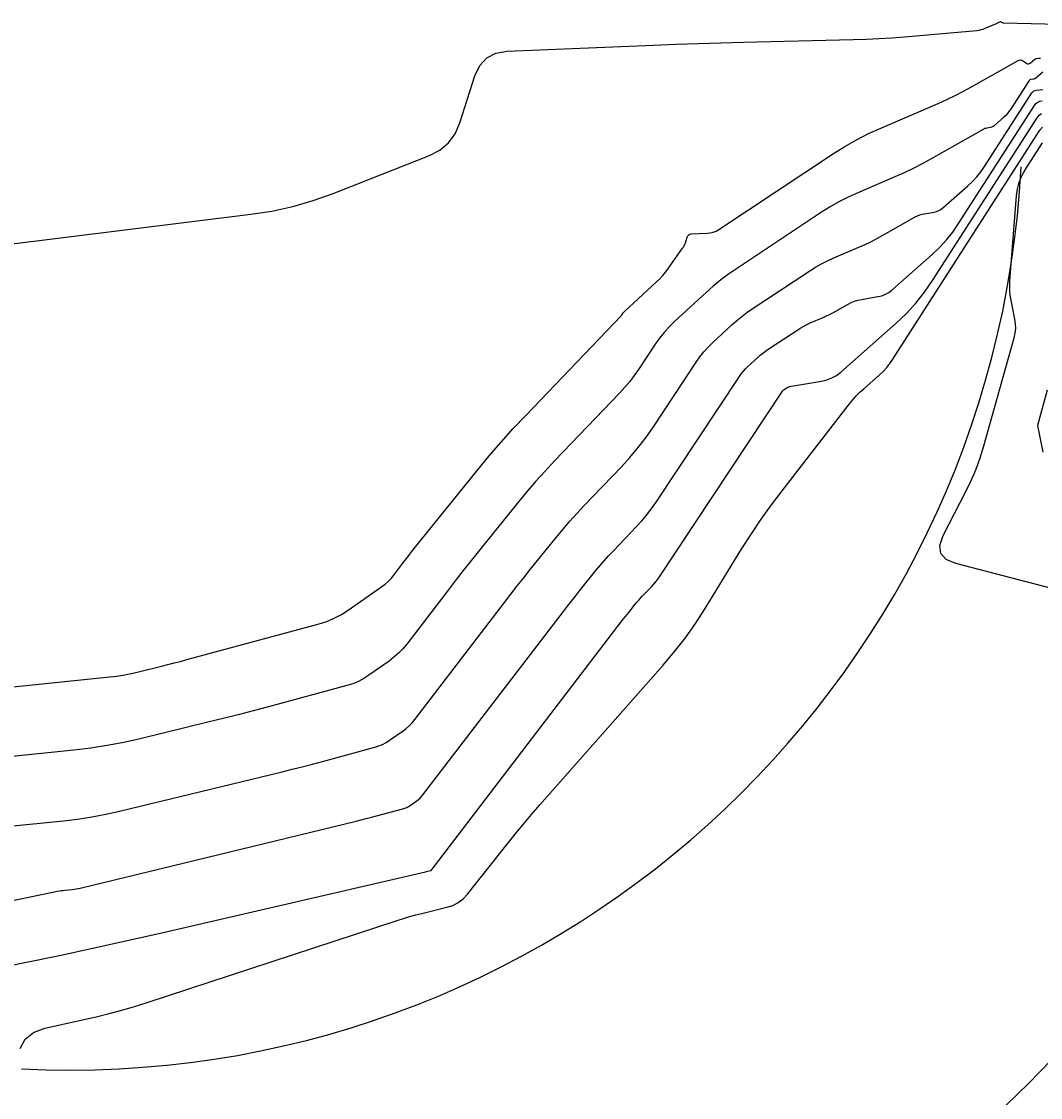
# Model space of a CAD drawing. Extents: x 658976 to 668721, y 639543 to 647196.
# Drawn here: x 663125.22 to 663162.66, y 642321.44 to 642360.97 of the extents above; entities that cross this region are included whole.
import ezdxf

# ---------------------------------------------------------------- set-up
doc = ezdxf.new("R2010")
doc.units = 0
for name, color, linetype in [('Ex_Major Contours', 7, 'Continuous'), ('Ex_Minor Contours', 7, 'Continuous'), ('R_Water', 7, 'Continuous')]:
    doc.layers.add(name, color=color, linetype=linetype)

msp = doc.modelspace()

# ---------------------------------------------------------------- linework, layer by layer
at = {"layer": 'Ex_Major Contours'}
msp.add_lwpolyline([(663124.671, 642331.392), (663126.76, 642331.608), (663127.281, 642331.671), (663127.799, 642331.751), (663128.314, 642331.849), (663128.826, 642331.964), (663134.791, 642333.408), (663135.163, 642333.499), (663135.535, 642333.593), (663135.906, 642333.69), (663136.276, 642333.789), (663138.204, 642334.311), (663138.347, 642334.356), (663138.485, 642334.413), (663138.617, 642334.482), (663138.744, 642334.563), (663139.239, 642334.911), (663139.358, 642335.002), (663139.47, 642335.101), (663139.574, 642335.209), (663139.67, 642335.325), (663142.967, 642339.63), (663143.201, 642339.933), (663143.437, 642340.235), (663143.674, 642340.535), (663143.913, 642340.834), (663144.875, 642342.027), (663145.118, 642342.323), (663145.368, 642342.613), (663145.624, 642342.897), (663145.886, 642343.176), (663147.265, 642344.614), (663147.576, 642344.952), (663147.87, 642345.303), (663148.148, 642345.667), (663148.41, 642346.044), (663150.006, 642348.45), (663150.143, 642348.645), (663150.291, 642348.83), (663150.45, 642349.006), (663150.62, 642349.172), (663151.322, 642349.82), (663151.5, 642349.978), (663151.685, 642350.129), (663151.875, 642350.272), (663152.071, 642350.408), (663154.178, 642351.803), (663154.391, 642351.937), (663154.609, 642352.061), (663154.832, 642352.176), (663155.061, 642352.28), (663155.988, 642352.678), (663156.218, 642352.781), (663156.445, 642352.89), (663156.67, 642353.005), (663156.891, 642353.126), (663158.057, 642353.786), (663158.138, 642353.827), (663158.221, 642353.861), (663158.308, 642353.887), (663158.396, 642353.906), (663158.756, 642353.967), (663158.844, 642353.988), (663158.926, 642354.02), (663159.002, 642354.064), (663159.073, 642354.118), (663159.994, 642354.931), (663160.164, 642355.091), (663160.322, 642355.263), (663160.467, 642355.445), (663160.601, 642355.637), (663162.338, 642358.342), (663162.372, 642358.384), (663162.412, 642358.415), (663162.458, 642358.436), (663162.511, 642358.445), (663162.748, 642358.464)], dxfattribs=at)
at = {"layer": 'Ex_Minor Contours'}
for points in [[(663124.48, 642352.746), (663133.649, 642353.884), (663134.422, 642354.004), (663135.183, 642354.172), (663135.932, 642354.388), (663136.668, 642354.651), (663140.207, 642356.041), (663140.594, 642356.241), (663140.91, 642356.507), (663141.155, 642356.84), (663141.328, 642357.239), (663141.88, 642358.971), (663142.058, 642359.352), (663142.314, 642359.629), (663142.65, 642359.804), (663143.064, 642359.874), (663148.436, 642360.097), (663149.264, 642360.13), (663150.093, 642360.159), (663150.921, 642360.184), (663151.75, 642360.205), (663155.78, 642360.302), (663156.252, 642360.317), (663156.723, 642360.339), (663157.193, 642360.37), (663157.664, 642360.407), (663160.325, 642360.642), (663160.403, 642360.652), (663160.481, 642360.668), (663160.557, 642360.691), (663160.631, 642360.719), (663161.042, 642360.896), (663161.057, 642360.903), (663161.072, 642360.91), (663161.086, 642360.917), (663161.101, 642360.925), (663161.164, 642360.961), (663161.175, 642360.965), (663161.186, 642360.967), (663161.196, 642360.965), (663161.207, 642360.959), (663161.248, 642360.932), (663161.259, 642360.926), (663161.27, 642360.922), (663161.282, 642360.919), (663161.294, 642360.918), (663164.846, 642360.835)], [(663118.277, 642335.84), (663128.469, 642336.895), (663128.709, 642336.924), (663128.947, 642336.961), (663129.184, 642337.006), (663129.419, 642337.058), (663130.359, 642337.286), (663130.593, 642337.344), (663130.827, 642337.403), (663131.061, 642337.463), (663131.295, 642337.526), (663136.15, 642338.84), (663136.436, 642338.931), (663136.71, 642339.045), (663136.974, 642339.183), (663137.226, 642339.344), (663138.454, 642340.207), (663138.577, 642340.3), (663138.691, 642340.401), (663138.796, 642340.511), (663138.894, 642340.629), (663139.269, 642341.118), (663139.363, 642341.24), (663139.458, 642341.362), (663139.554, 642341.483), (663139.65, 642341.603), (663141.978, 642344.491), (663142.403, 642345.008), (663142.84, 642345.515), (663143.287, 642346.012), (663143.745, 642346.5), (663147.247, 642350.15), (663147.259, 642350.163), (663147.27, 642350.176), (663147.28, 642350.19), (663147.29, 642350.204), (663147.329, 642350.262), (663147.339, 642350.276), (663147.349, 642350.289), (663147.361, 642350.302), (663147.373, 642350.314), (663148.55, 642351.401), (663148.67, 642351.518), (663148.784, 642351.641), (663148.891, 642351.769), (663148.992, 642351.904), (663149.511, 642352.635), (663149.542, 642352.683), (663149.569, 642352.732), (663149.592, 642352.783), (663149.611, 642352.836), (663149.68, 642353.051), (663149.702, 642353.099), (663149.734, 642353.133), (663149.776, 642353.155), (663149.827, 642353.164), (663150.414, 642353.188), (663150.528, 642353.2), (663150.637, 642353.227), (663150.742, 642353.27), (663150.842, 642353.327), (663155.05, 642356.114), (663155.47, 642356.378), (663155.9, 642356.623), (663156.341, 642356.849), (663156.792, 642357.055), (663158.902, 642357.961), (663159.215, 642358.101), (663159.524, 642358.248), (663159.828, 642358.405), (663160.129, 642358.569), (663161.84, 642359.537), (663161.879, 642359.553), (663161.917, 642359.558), (663161.955, 642359.551), (663161.993, 642359.532), (663162.144, 642359.434), (663162.18, 642359.416), (663162.216, 642359.412), (663162.25, 642359.421), (663162.284, 642359.442), (663162.456, 642359.589), (663162.47, 642359.599), (663162.485, 642359.606), (663162.501, 642359.611), (663162.518, 642359.613), (663162.589, 642359.617), (663162.606, 642359.617), (663162.624, 642359.618), (663162.642, 642359.617), (663162.659, 642359.617)], [(663162.745, 642359.109), (663162.474, 642358.878), (663162.456, 642358.865), (663162.437, 642358.856), (663162.417, 642358.849), (663162.395, 642358.846), (663162.307, 642358.839), (663162.286, 642358.835), (663162.267, 642358.827), (663162.252, 642358.815), (663162.238, 642358.798), (663161.553, 642357.732), (663161.501, 642357.656), (663161.443, 642357.584), (663161.381, 642357.517), (663161.314, 642357.453), (663160.951, 642357.133), (663160.923, 642357.111), (663160.893, 642357.094), (663160.86, 642357.082), (663160.826, 642357.073), (663160.684, 642357.049), (663160.649, 642357.042), (663160.615, 642357.031), (663160.582, 642357.018), (663160.55, 642357.002), (663158.644, 642355.923), (663158.316, 642355.743), (663157.983, 642355.573), (663157.645, 642355.411), (663157.303, 642355.259), (663155.927, 642354.667), (663155.587, 642354.512), (663155.254, 642354.342), (663154.93, 642354.158), (663154.614, 642353.958), (663151.485, 642351.886), (663151.194, 642351.685), (663150.911, 642351.472), (663150.637, 642351.248), (663150.372, 642351.013), (663149.215, 642349.944), (663149.018, 642349.752), (663148.834, 642349.548), (663148.662, 642349.334), (663148.503, 642349.109), (663147.892, 642348.187), (663147.735, 642347.961), (663147.567, 642347.742), (663147.39, 642347.531), (663147.204, 642347.327), (663144.815, 642344.838), (663144.455, 642344.455), (663144.104, 642344.064), (663143.761, 642343.665), (663143.426, 642343.259), (663142.051, 642341.552), (663141.749, 642341.176), (663141.449, 642340.797), (663141.152, 642340.416), (663140.858, 642340.034), (663139.372, 642338.094), (663139.228, 642337.92), (663139.073, 642337.759), (663138.905, 642337.611), (663138.726, 642337.474), (663137.985, 642336.954), (663137.795, 642336.833), (663137.598, 642336.729), (663137.392, 642336.643), (663137.177, 642336.575), (663134.29, 642335.794), (663133.736, 642335.646), (663133.18, 642335.501), (663132.624, 642335.361), (663132.066, 642335.224), (663129.578, 642334.621), (663128.976, 642334.486), (663128.37, 642334.372), (663127.761, 642334.277), (663127.148, 642334.203), (663122.368, 642333.708)], [(663118.521, 642327.351), (663126.538, 642329.016), (663126.606, 642329.03), (663126.675, 642329.041), (663126.745, 642329.051), (663126.814, 642329.059), (663127.093, 642329.088), (663127.163, 642329.096), (663127.232, 642329.107), (663127.301, 642329.12), (663127.369, 642329.135), (663137.515, 642331.592), (663137.702, 642331.638), (663137.889, 642331.685), (663138.076, 642331.734), (663138.262, 642331.783), (663139.231, 642332.046), (663139.303, 642332.069), (663139.372, 642332.097), (663139.439, 642332.132), (663139.502, 642332.173), (663139.751, 642332.348), (663139.811, 642332.393), (663139.868, 642332.443), (663139.92, 642332.497), (663139.968, 642332.556), (663145.13, 642339.295), (663145.276, 642339.485), (663145.423, 642339.674), (663145.572, 642339.862), (663145.722, 642340.049), (663146.323, 642340.795), (663146.476, 642340.98), (663146.632, 642341.161), (663146.792, 642341.339), (663146.956, 642341.514), (663147.819, 642342.414), (663148.013, 642342.625), (663148.198, 642342.845), (663148.372, 642343.073), (663148.536, 642343.309), (663151.594, 642347.922), (663151.665, 642348.022), (663151.741, 642348.117), (663151.823, 642348.208), (663151.911, 642348.294), (663152.272, 642348.627), (663152.364, 642348.709), (663152.459, 642348.786), (663152.556, 642348.86), (663152.657, 642348.929), (663153.741, 642349.647), (663153.851, 642349.716), (663153.963, 642349.78), (663154.078, 642349.839), (663154.196, 642349.893), (663154.673, 642350.098), (663154.791, 642350.151), (663154.908, 642350.207), (663155.024, 642350.266), (663155.137, 642350.328), (663155.592, 642350.585), (663155.708, 642350.644), (663155.827, 642350.693), (663155.95, 642350.73), (663156.077, 642350.757), (663156.687, 642350.861), (663156.827, 642350.894), (663156.959, 642350.946), (663157.081, 642351.016), (663157.196, 642351.104), (663158.674, 642352.408), (663158.947, 642352.666), (663159.2, 642352.941), (663159.434, 642353.233), (663159.648, 642353.542), (663162.437, 642357.885), (663162.492, 642357.953), (663162.556, 642358.003), (663162.631, 642358.036), (663162.716, 642358.052)], [(663119.053, 642325.11), (663125.342, 642326.397), (663126.616, 642326.662), (663127.888, 642326.935), (663129.158, 642327.216), (663130.427, 642327.505), (663140.065, 642329.734), (663140.101, 642329.743), (663140.137, 642329.751), (663140.242, 642329.776), (663140.259, 642329.781), (663140.261, 642329.782), (663140.266, 642329.786), (663140.266, 642329.786), (663147.292, 642338.96), (663147.351, 642339.036), (663147.41, 642339.112), (663147.47, 642339.188), (663147.53, 642339.263), (663147.772, 642339.563), (663147.833, 642339.637), (663147.896, 642339.71), (663147.96, 642339.782), (663148.026, 642339.852), (663148.373, 642340.213), (663148.451, 642340.298), (663148.525, 642340.387), (663148.595, 642340.478), (663148.661, 642340.573), (663153.183, 642347.394), (663153.187, 642347.4), (663153.192, 642347.405), (663153.196, 642347.41), (663153.201, 642347.415), (663153.222, 642347.434), (663153.227, 642347.439), (663153.232, 642347.443), (663153.238, 642347.447), (663153.244, 642347.451), (663153.305, 642347.492), (663153.311, 642347.496), (663153.317, 642347.499), (663153.324, 642347.503), (663153.331, 642347.506), (663153.358, 642347.517), (663153.364, 642347.52), (663153.371, 642347.523), (663153.377, 642347.527), (663153.384, 642347.53), (663153.41, 642347.545), (663153.416, 642347.548), (663153.423, 642347.551), (663153.43, 642347.553), (663153.437, 642347.555), (663154.617, 642347.754), (663154.81, 642347.801), (663154.991, 642347.872), (663155.161, 642347.968), (663155.318, 642348.089), (663157.354, 642349.885), (663157.73, 642350.241), (663158.079, 642350.62), (663158.401, 642351.022), (663158.695, 642351.448), (663162.537, 642357.429), (663162.612, 642357.522), (663162.7, 642357.591)], [(663125.175, 642323.237), (663125.359, 642323.58), (663125.658, 642323.829), (663126.074, 642323.983), (663127.968, 642324.41), (663128.44, 642324.523), (663128.909, 642324.646), (663129.374, 642324.781), (663129.837, 642324.927), (663139.028, 642327.947), (663139.253, 642328.018), (663139.479, 642328.085), (663139.706, 642328.147), (663139.934, 642328.205), (663140.85, 642328.428), (663141.069, 642328.5), (663141.267, 642328.604), (663141.445, 642328.74), (663141.602, 642328.908), (663143.063, 642330.747), (663143.358, 642331.113), (663143.657, 642331.476), (663143.961, 642331.834), (663144.269, 642332.188), (663148.8, 642337.329), (663149.216, 642337.822), (663149.611, 642338.332), (663149.984, 642338.859), (663150.334, 642339.401), (663151.691, 642341.605), (663152.038, 642342.151), (663152.399, 642342.687), (663152.774, 642343.213), (663153.164, 642343.729), (663155.642, 642346.921), (663155.763, 642347.07), (663155.89, 642347.212), (663156.024, 642347.348), (663156.165, 642347.478), (663156.739, 642347.985), (663156.878, 642348.116), (663157.007, 642348.256), (663157.125, 642348.404), (663157.234, 642348.561), (663162.637, 642356.972), (663162.732, 642357.091)], [(663163.361, 642340.07), (663159.552, 642341.052), (663159.193, 642341.201), (663158.997, 642341.423), (663158.962, 642341.717), (663159.088, 642342.084), (663159.918, 642343.697), (663160.115, 642344.105), (663160.291, 642344.521), (663160.446, 642344.945), (663160.579, 642345.377), (663161.694, 642349.343), (663161.732, 642349.515), (663161.749, 642349.688), (663161.745, 642349.862), (663161.72, 642350.036), (663161.579, 642350.736), (663161.549, 642350.911), (663161.532, 642351.087), (663161.528, 642351.264), (663161.535, 642351.441), (663161.775, 642354.56), (663161.81, 642354.815), (663161.875, 642355.061), (663161.971, 642355.296), (663162.097, 642355.521), (663162.736, 642356.516)], [(663162.906, 642347.422), (663162.546, 642346.122), (663162.742, 642345.145)]]:
    msp.add_lwpolyline(points, dxfattribs=at)
at = {"layer": 'R_Water'}
for radius, start in [(35, 267.0917), (50, 267.0917), (65, 267.09167)]:
    msp.add_arc((663126.996, 642357.452), radius, start, 357.0143, dxfattribs=at)

doc.saveas('drawing.dxf')
